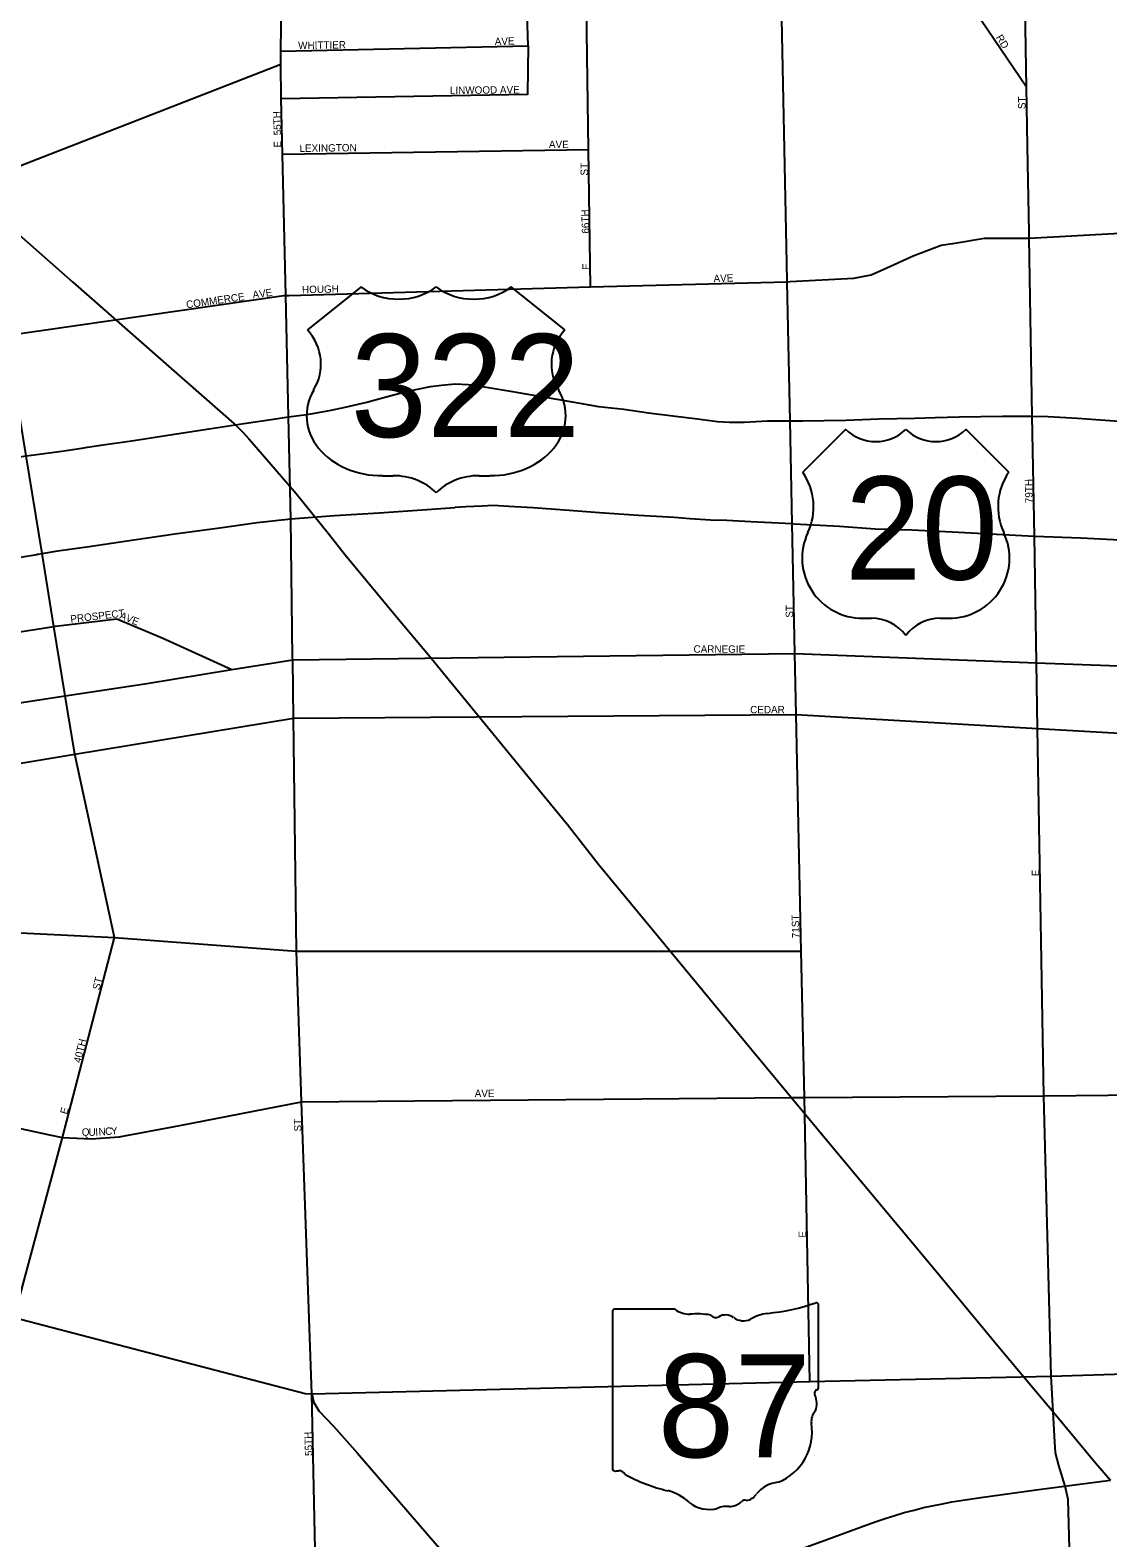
# Model space of a CAD drawing. Extents: x -561 to 1170, y 0 to 846.
# Drawn here: x 268.18 to 287.84, y 275.35 to 302.86 of the extents above; entities that cross this region are included whole.
import ezdxf

# ---------------------------------------------------------------- set-up
doc = ezdxf.new("R2010")
doc.units = 0
for name, color, linetype in [('GM_X_City_Street', 7, 'Continuous'), ('GM_X_City_Street_Text', 7, 'Continuous'), ('GM_X_Rail_Line', 7, 'Continuous'), ('GM_X_State_Location', 7, 'Continuous'), ('GM_X_State_Route', 7, 'Continuous'), ('GM_X_State_Shield', 7, 'Continuous'), ('GM_X_US_Location', 7, 'Continuous'), ('GM_X_US_Route', 7, 'Continuous'), ('GM_X_US_Shield', 7, 'Continuous')]:
    doc.layers.add(name, color=color, linetype=linetype)

msp = doc.modelspace()

# ---------------------------------------------------------------- linework, layer by layer
at = {"layer": 'GM_X_City_Street'}
for points in [[(286.358, 301.816), (283.879, 305.472), (281.654, 308.752), (277.601, 314.728)], [(267.887, 279.37), (268.77, 282.651), (269.722, 286.301), (268.995, 289.646), (268.821, 290.708), (268.615, 291.976), (268.397, 293.307), (268.107, 295.088), (267.748, 297.285), (267.443, 299.985), (267.379, 300.146), (265.263, 303.388), (263.672, 305.898), (262.345, 307.991), (260.676, 310.495)], [(272.969, 291.404), (272.938, 293.94), (272.895, 295.801), (272.844, 298.014), (272.785, 300.596), (272.762, 301.603), (272.753, 302.236), (272.753, 302.471), (272.819, 307.435)], [(286.352, 302.159), (286.294, 305.502), (286.266, 307.137), (286.266, 307.137)], [(277.267, 302.569), (277.178, 305.24), (277.174, 305.353)], [(278.4, 298.172), (278.365, 300.678), (278.3, 305.386)], [(281.984, 298.604), (281.845, 305.446)], [(272.753, 302.471), (277.267, 302.569)], [(277.267, 302.569), (277.255, 301.697)], [(248.99, 293.083), (249.153, 293.177), (249.468, 293.351), (249.807, 293.478), (251.624, 294.13), (252.497, 294.443), (254.178, 295.045), (257.124, 296.16), (258.698, 296.774), (260.578, 297.501), (267.379, 300.146), (272.753, 302.236)], [(286.377, 300.736), (286.358, 301.816), (286.352, 302.159), (286.352, 302.159)], [(277.255, 301.697), (277.255, 301.695), (277.255, 301.68), (272.762, 301.603)], [(272.785, 300.596), (278.365, 300.678)], [(285.01, 298.966), (285.592, 299.058), (286.406, 299.059), (289.821, 299.248), (290.998, 299.279), (291.666, 299.311), (292.206, 299.47), (292.62, 299.597), (294.09, 299.971), (296.086, 300.499), (296.601, 300.631), (296.827, 300.662), (296.998, 300.671), (297.114, 300.663)], [(286.404, 299.172), (286.377, 300.736), (286.377, 300.736)], [(286.807, 278.301), (286.673, 283.416), (286.559, 290.115), (286.539, 291.315), (286.5, 293.624), (286.462, 295.815), (286.406, 299.059), (286.404, 299.172), (286.404, 299.172)], [(282.046, 298.267), (283.207, 298.328), (283.525, 298.392), (283.811, 298.518), (284.288, 298.741), (284.797, 298.931), (285.006, 298.965), (285.01, 298.966)], [(282.402, 278.204), (282.306, 283.382), (282.247, 286.052), (282.156, 290.371), (282.132, 291.486), (282.083, 293.852), (282.043, 295.73), (281.991, 298.265), (281.984, 298.604), (281.984, 298.604)], [(272.904, 298.016), (278.4, 298.172)], [(278.4, 298.172), (281.991, 298.265), (282.046, 298.267)], [(267.748, 297.285), (272.809, 298.013), (272.844, 298.014), (272.881, 298.015), (272.904, 298.016)], [(268.898, 292.011), (268.901, 292.011), (269.76, 292.116), (270.59, 291.768), (271.858, 291.194)], [(256.325, 290.043), (256.361, 290.048), (258.552, 290.39), (258.603, 290.397), (259.382, 290.519), (259.889, 290.601), (261.659, 290.89), (268.615, 291.976), (268.643, 291.98), (268.898, 292.011)], [(257.733, 289.006), (258.455, 289.117), (259.304, 289.247), (261.893, 289.646), (265.128, 290.145), (268.821, 290.708), (270.311, 290.936), (271.858, 291.194), (272.97, 291.367), (282.132, 291.486), (286.539, 291.315), (292.867, 291.083), (293.161, 291.09), (296.282, 291.164), (298.051, 291.204), (300.12, 291.102), (301.717, 291.062), (301.938, 291.049), (302.191, 291.033), (302.239, 291.023)], [(273.434, 272.587), (273.318, 277.977), (273.132, 283.304), (273.037, 286.052), (272.983, 290.301), (272.97, 291.367), (272.969, 291.404)], [(257.346, 288.14), (257.579, 288.085), (257.744, 288.054), (257.819, 288.049), (257.896, 288.054), (262.072, 288.697), (262.447, 288.721), (263.866, 288.814), (264.68, 288.93), (268.995, 289.646), (272.983, 290.301), (282.156, 290.371), (286.559, 290.115), (293.192, 289.735), (300.139, 289.365), (301.221, 289.311), (301.952, 289.275), (302.439, 289.25), (302.454, 289.249), (303.048, 289.224), (303.502, 289.196), (303.742, 289.187)], [(262.355, 286.67), (262.355, 286.67), (269.722, 286.301), (273.037, 286.052), (279.944, 286.052), (279.944, 286.052)], [(279.944, 286.052), (280.664, 286.052)], [(280.664, 286.052), (280.664, 286.052), (282.247, 286.052)], [(264.385, 283.603), (268.532, 282.702)], [(282.153, 283.381), (282.306, 283.382), (286.673, 283.416), (290.196, 283.45), (293.238, 283.478), (300.194, 283.648)], [(273.132, 283.304), (282.086, 283.381), (282.153, 283.381)], [(268.532, 282.702), (268.77, 282.651), (269.296, 282.627), (269.805, 282.665), (270.911, 282.874), (273.132, 283.304)], [(287.498, 257.536), (287.498, 257.538), (287.397, 261.505), (287.369, 267.269), (287.36, 269.871), (287.343, 270.131), (287.3, 270.469), (287.222, 270.99), (287.159, 274.138), (287.144, 274.945), (287.117, 276.052), (287.06, 276.294), (286.946, 276.667), (286.888, 276.901), (286.871, 277.102), (286.807, 278.301)]]:
    msp.add_lwpolyline(points, dxfattribs=at)
at = {"layer": 'GM_X_Rail_Line'}
for points in [[(266.211, 300.678), (268.961, 298.26), (271.005, 296.464), (271.943, 295.636), (272.064, 295.516), (272.171, 295.399), (272.306, 295.25), (273.033, 294.404), (273.643, 293.649), (273.927, 293.285), (274.897, 292.109), (275.447, 291.46), (277.533, 288.909), (277.98, 288.362), (278.544, 287.649), (279.758, 286.173), (281.346, 284.252), (282.77, 282.539), (284.64, 280.294), (285.865, 278.818), (286.398, 278.176), (286.877, 277.608), (287.616, 276.716), (287.886, 276.4)], [(274.532, 272.13), (277.959, 273.399), (279.06, 273.889), (280.481, 274.414), (280.848, 274.536), (281.353, 274.779), (281.966, 275.046), (282.732, 275.323), (283.444, 275.588), (283.614, 275.646), (283.794, 275.706), (283.956, 275.758), (284.123, 275.81), (284.308, 275.857), (284.475, 275.902), (284.791, 275.967), (284.993, 276.006), (285.523, 276.083), (286.531, 276.223), (287.281, 276.324), (287.886, 276.4)]]:
    msp.add_lwpolyline(points, dxfattribs=at)
at = {"layer": 'GM_X_State_Route'}
msp.add_lwpolyline([(273.318, 277.977), (282.402, 278.204), (286.807, 278.301), (288.541, 278.354), (290.285, 278.372)], dxfattribs=at)
at = {"layer": 'GM_X_State_Shield'}
for p, q in [((278.804, 279.472), (278.804, 276.619)), ((279.942, 279.521), (278.841, 279.521)), ((282.563, 278.099), (282.563, 279.591)), ((282.562, 278.099), (282.563, 278.099))]:
    msp.add_line(p, q, dxfattribs=at)
for centre, radius, start, end in [((278.847, 279.478), 0.0435, 98.1301, 188.1301), ((280.204, 279.852), 0.422, 231.6195, 271.1119), ((281.224, 283.41), 3.986, 275.8445, 288.9065), ((282.521, 279.598), 0.0418, 351.8621, 97.738), ((280.344, 277.919), 1.516, 80.4867, 94.9883), ((280.688, 279.492), 0.122, 219.7921, 297.1024), ((280.867, 279.163), 0.253, 54.4667, 119.1411), ((281.194, 279.615), 0.305, 233.8562, 294.8282), ((281.732, 278.649), 0.802, 97.3462, 120.7689), ((282.518, 278.093), 0.0448, 289.6038, 7.7341), ((282.553, 277.989), 0.0648, 107.944, 210.337), ((282.141, 277.801), 0.389, 340.033, 23.6496), ((282.713, 277.474), 0.283, 136.8065, 186.9296), ((281.447, 277.285), 0.997, 292.3089, 8.9858), ((278.847, 276.612), 0.0439, 171.9584, 258.3066), ((278.854, 276.904), 0.335, 267.339, 280.6039), ((278.922, 276.454), 0.121, 29.7484, 93.2717), ((280.449, 279.017), 2.879, 240.4129, 257.1985), ((279.591, 275.337), 0.901, 47.1842, 75.836), ((281.867, 275.818), 0.546, 94.4031, 142.5768), ((280.565, 276.44), 0.572, 230.7004, 286.2918), ((280.895, 275.454), 0.47, 85.6951, 111.2099), ((280.937, 276.226), 0.305, 268.777, 315.5493), ((281.212, 275.95), 0.0857, 65.7517, 132.6484), ((281.175, 276.342), 0.322, 282.8732, 323.2771)]:
    msp.add_arc(centre, radius, start, end, dxfattribs=at)
at = {"layer": 'GM_X_US_Route'}
for points in [[(273.178, 295.839), (273.302, 295.855), (273.642, 295.919), (273.928, 295.977), (274.321, 296.069), (274.672, 296.165), (274.995, 296.25), (275.248, 296.308), (275.485, 296.354), (275.685, 296.378), (275.933, 296.403), (276.172, 296.39), (276.469, 296.35), (276.941, 296.27), (277.363, 296.194), (277.786, 296.123), (278.209, 296.053), (278.55, 295.992), (279.01, 295.939), (279.46, 295.874), (279.904, 295.82), (280.353, 295.766), (280.721, 295.717), (280.938, 295.703), (281.208, 295.706), (281.629, 295.728), (282.043, 295.73), (282.273, 295.731), (283.062, 295.741), (283.662, 295.765), (284.316, 295.778), (284.688, 295.788), (285.126, 295.799), (285.921, 295.815), (286.462, 295.815), (286.753, 295.809), (287.289, 295.778), (287.792, 295.741), (288.306, 295.704)], [(269.224, 295.245), (269.471, 295.282), (270.07, 295.371), (270.772, 295.477), (271.446, 295.583), (272.077, 295.677), (272.62, 295.76), (272.895, 295.801)], [(272.895, 295.801), (273.178, 295.839)], [(264.738, 294.404), (264.79, 294.409), (264.958, 294.422), (265.144, 294.448), (265.36, 294.483), (267.037, 294.85), (267.75, 295.033), (268.107, 295.088), (268.203, 295.103), (268.759, 295.175), (269.122, 295.23), (269.224, 295.245)], [(268.318, 293.294), (268.397, 293.307), (268.685, 293.355), (269.257, 293.438), (270.072, 293.557), (270.865, 293.675), (271.642, 293.777), (272.322, 293.872), (272.938, 293.94), (273.732, 293.998), (274.547, 294.052), (275.417, 294.112), (275.93, 294.149), (275.934, 294.15)], [(275.934, 294.15), (276.13, 294.164), (276.427, 294.179), (276.627, 294.187), (276.913, 294.174), (277.357, 294.147), (278.093, 294.091), (278.569, 294.054), (279.278, 294.009), (279.933, 293.969), (280.216, 293.949)], [(280.216, 293.949), (280.22, 293.949), (280.593, 293.923), (280.89, 293.916), (281.328, 293.894), (282.083, 293.852), (282.118, 293.85), (282.946, 293.806), (283.595, 293.76), (284.266, 293.737), (285.002, 293.703), (285.58, 293.672), (286.5, 293.624)], [(286.5, 293.624), (287.349, 293.591), (288.182, 293.548), (288.929, 293.514), (289.562, 293.484), (290.405, 293.451), (291.222, 293.413), (292.109, 293.376), (292.864, 293.347), (293.11, 293.362), (293.734, 293.399), (294.714, 293.434), (295.476, 293.467), (296.272, 293.5), (297.105, 293.533), (298.057, 293.567), (298.847, 293.606), (299.778, 293.64), (300.045, 293.653), (300.051, 293.653)], [(259.496, 291.845), (259.707, 291.877), (261.489, 292.143), (262.46, 292.302), (263.517, 292.483), (264.488, 292.642), (265.19, 292.753), (265.934, 292.887), (266.813, 293.034), (267.709, 293.191), (268.302, 293.291), (268.316, 293.293), (268.318, 293.294)], [(263.206, 280.576), (263.409, 280.543), (263.945, 280.415), (265.046, 280.14), (267.887, 279.37), (273.199, 277.983), (273.318, 277.977)], [(273.318, 277.977), (273.358, 277.821), (273.447, 277.668), (273.712, 277.39), (274.153, 276.896), (275.798, 274.984), (276.044, 274.717), (276.552, 274.364)]]:
    msp.add_lwpolyline(points, dxfattribs=at)
at = {"layer": 'GM_X_US_Shield'}
for p, q in [((274.216, 298.173), (273.237, 297.39)), ((277.936, 297.39), (276.957, 298.173)), ((283.058, 295.573), (282.275, 294.79)), ((286.034, 294.79), (285.251, 295.573)), ((274.608, 294.727), (274.804, 294.727)), ((276.37, 294.727), (276.566, 294.727)), ((283.371, 292.127), (283.528, 292.127)), ((284.781, 292.127), (284.938, 292.127))]:
    msp.add_line(p, q, dxfattribs=at)
for centre, radius, start, end in [((283.606, 296.132), 0.783, 225.573, 314.427), ((284.703, 296.132), 0.783, 225.573, 314.427), ((281.377, 294.161), 1.096, 334.5471, 35.0009), ((286.932, 294.161), 1.096, 144.9991, 205.4529), ((283.359, 293.224), 1.096, 154.8319, 270.6383), ((284.95, 293.224), 1.096, 269.3617, 25.1681), ((283.528, 291.344), 0.783, 36.8699, 90), ((284.781, 291.344), 0.783, 90, 143.1301)]:
    msp.add_arc(centre, radius, start, end, dxfattribs=at)
for centre, major_axis, start_param, end_param in [((274.901, 298.732), (-0.979, 0), 0.795399, 2.346194), ((276.272, 298.732), (-0.979, 0), 0.795399, 2.346194), ((272.115, 296.761), (1.37, 0), 5.838949, 6.894067), ((279.059, 296.761), (-1.37, 0), 5.672304, 6.727422), ((274.593, 295.824), (1.37, 0), 2.702327, 4.723529), ((276.581, 295.824), (-1.37, 0), 1.559657, 3.580859), ((274.804, 293.944), (-0.979, 0), 3.785094, 4.712389), ((276.37, 293.944), (-0.979, 0), 4.712389, 5.639684)]:
    msp.add_ellipse(centre, major_axis=major_axis, ratio=0.8, start_param=start_param, end_param=end_param, dxfattribs=at)

# ---------------------------------------------------------------- texts
at = {"layer": 'GM_X_City_Street_Text'}
for s, rotation, p in [('WHITTIER', 0.8579, (273.07, 302.509)), ('AVE', 1.9739, (276.657, 302.581)), ('RD', 302.0128, (285.792, 302.723)), ('LINWOOD AVE', 0.5865, (275.838, 301.69)), ('ST', 90, (286.339, 301.415)), ('55TH', 91.7891, (272.76, 300.939)), ('E', 90, (272.76, 300.714)), ('LEXINGTON', 0.7158, (273.094, 300.633)), ('AVE', 0, (277.644, 300.704)), ('ST', 90, (278.356, 300.203)), ('66TH', 91.3632, (278.379, 299.145)), ('E', 90, (278.391, 298.481)), ('HOUGH', 1.1495, (273.141, 298.055)), ('AVE', 1.9739, (280.649, 298.257)), ('COMMERCE', 8.0285, (271.036, 297.781)), ('AVE', 7.8556, (272.247, 297.959)), ('79TH', 91.3632, (286.47, 294.227)), ('PROSPECT', 6.613, (268.922, 292.043)), ('AVE', 337.8311, (269.801, 292.125)), ('ST', 90, (282.098, 292.137)), ('CARNEGIE', 0, (280.282, 291.497)), ('CEDAR', 0, (281.315, 290.392)), ('E', 90, (286.588, 287.42)), ('71ST', 91.4367, (282.216, 286.291)), ('ST', 75.9734, (269.446, 285.336)), ('40TH', 76.2954, (269.102, 284.005)), ('AVE', 0, (276.29, 283.391)), ('E', 74.0628, (268.853, 283.067)), ('Q', 356.6977, (269.118, 282.69)), ('U', 0.4995, (269.246, 282.683)), ('I', 3.801, (269.373, 282.684)), ('N', 3.9414, (269.433, 282.688)), ('C', 4.0201, (269.552, 282.697)), ('Y', 5.1646, (269.661, 282.704)), ('ST', 90, (273.128, 282.763)), ('E', 90, (282.335, 280.827)), ('55TH', 91.7891, (273.33, 276.846))]:
    msp.add_text(s, height=0.135, rotation=rotation, dxfattribs=at).set_placement(p)
at = {"layer": 'GM_X_State_Location'}
for s in ['s', 'r']:
    msp.add_text(s, height=0.0027, dxfattribs=at).set_placement((280.641, 277.855))
msp.add_text('87', height=0.0027, rotation=0, dxfattribs=at).set_placement((279.961, 277.659))
at = {"layer": 'GM_X_State_Shield'}
msp.add_text('87', height=1.8795, dxfattribs=at).set_placement((279.627, 276.82))
at = {"layer": 'GM_X_US_Location'}
for s, p in [('0', (275.588, 296.371)), ('/', (275.588, 296.371)), ('0', (284.154, 293.757)), ('/', (284.154, 293.757))]:
    msp.add_text(s, height=0.0027, dxfattribs=at).set_placement(p)
for s, p in [('322', (274.758, 295.812)), ('20', (283.596, 293.198))]:
    msp.add_text(s, height=0.0027, rotation=0, dxfattribs=at).set_placement(p)
at = {"layer": 'GM_X_US_Shield'}
for s, p in [('322', (274.025, 295.432)), ('20', (283.043, 292.832))]:
    msp.add_text(s, height=1.8795, dxfattribs=at).set_placement(p)

doc.saveas('drawing.dxf')
